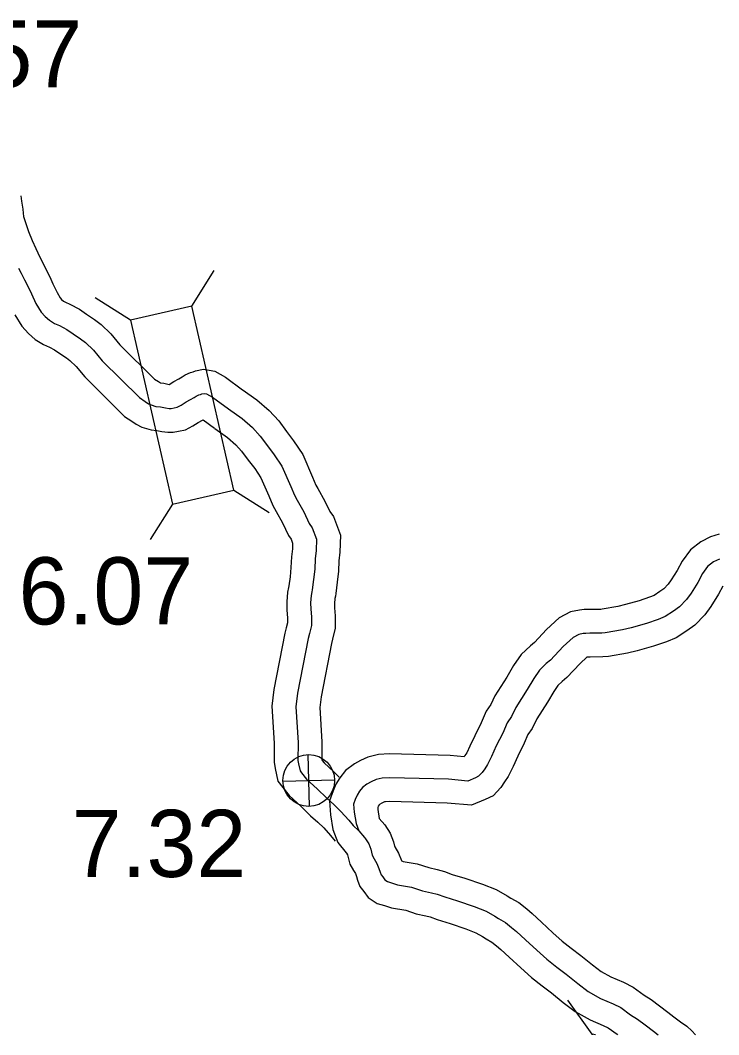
# Model space of a CAD drawing. Extents: x -83719 to 153526, y -11835 to 11446.
# Drawn here: x 8802.9 to 8949.5, y 972 to 1184.9 of the extents above; entities that cross this region are included whole.
import ezdxf

# ---------------------------------------------------------------- set-up
doc = ezdxf.new("R2010")
doc.units = 0
for name, color, linetype in [('Level 10', 7, 'Continuous'), ('Level 11', 7, 'Continuous'), ('Level 20', 7, 'Continuous'), ('Level 25', 7, 'Continuous'), ('Level 26', 7, 'Continuous'), ('Level 58', 7, 'Continuous'), ('Level 59', 7, 'Continuous')]:
    doc.layers.add(name, color=color, linetype=linetype)

msp = doc.modelspace()

# ---------------------------------------------------------------- linework, layer by layer
at = {"layer": 'Level 10'}
for points in [[(8949.65, 1077.04), (8947.83, 1076.49), (8945.76, 1075.47), (8943.58, 1073.78), (8941.85, 1071.41), (8940.82, 1069.4), (8939.57, 1067.44), (8938.93, 1066.53), (8938, 1065.58), (8937.18, 1064.99), (8935.94, 1064.2), (8935.03, 1063.81), (8932.86, 1063.08), (8929.95, 1062.26), (8928.35, 1061.9), (8925.04, 1061.29), (8924.8, 1061.27), (8922.35, 1061.26), (8921.26, 1061.22), (8920.31, 1061.12), (8918.42, 1060.72), (8916.06, 1059.49), (8913.37, 1057.03), (8910.82, 1054.29), (8910.02, 1053.64), (8908.09, 1051.79), (8906.47, 1049.45), (8905.06, 1047.05), (8902.55, 1043.13), (8901.67, 1041.28), (8900.7, 1039.9), (8899.64, 1037.43), (8898.3, 1034.76), (8897.31, 1032.54), (8896.63, 1031.18), (8896.25, 1030.6), (8896.07, 1030.34), (8893.12, 1030.61), (8880.44, 1030.93), (8878.13, 1030.84), (8875.84, 1030.27), (8874.35, 1029.52), (8873.05, 1028.88), (8871.15, 1027.44), (8869.99, 1025.9), (8869.17, 1024.56), (8868.56, 1023.16), (8867.84, 1021.09), (8868.02, 1018.13), (8868.53, 1015.05), (8869.55, 1012.31)], [(8950.4, 1066.16), (8949.51, 1064.42), (8947.87, 1061.86), (8946.62, 1060.09), (8944.54, 1057.98), (8942.82, 1056.73), (8940.62, 1055.32), (8938.58, 1054.46), (8935.81, 1053.52), (8932.4, 1052.56), (8930.36, 1052.1), (8926.39, 1051.37), (8925.23, 1051.27), (8922.55, 1051.26), (8921.97, 1051.24), (8921.86, 1051.23), (8921.84, 1051.23), (8920.41, 1049.92), (8917.66, 1046.97), (8916.65, 1046.15), (8915.75, 1045.28), (8914.91, 1044.06), (8913.57, 1041.81), (8911.31, 1038.27), (8910.34, 1036.23), (8909.48, 1035.01), (8908.71, 1033.2), (8907.33, 1030.48), (8906.36, 1028.28), (8905.31, 1026.17), (8904.56, 1025.04), (8903.8, 1023.91), (8902.15, 1022.13), (8900.49, 1021.34), (8897.66, 1020.15), (8892.53, 1020.62), (8880.51, 1020.93), (8879.56, 1020.89), (8879.34, 1020.84), (8878.8, 1020.57), (8878.34, 1020.34), (8878.29, 1020.3), (8878.26, 1020.26), (8878.07, 1019.95), (8877.95, 1019.66), (8877.97, 1019.25), (8878.28, 1017.4)], [(8878.28, 1017.4), (8879.41, 1016.06), (8880.55, 1014.3), (8881.25, 1012.45), (8881.47, 1011.58), (8881.54, 1011.45), (8882.32, 1010.12), (8882.91, 1008.56), (8882.94, 1008.47), (8883.3, 1008.35), (8886.21, 1007.84), (8888.66, 1007.06), (8890.42, 1006.66), (8891.95, 1006.26), (8893.57, 1005.66), (8896.23, 1004.88), (8899.96, 1003.57), (8902.83, 1002.45), (8905.1, 1001.18), (8905.9, 1000.67), (8907.56, 999.72), (8909.22, 998.39), (8910.39, 997.42), (8912.35, 995.6), (8914.73, 993.41), (8916.64, 991.67), (8918.58, 990.16), (8920.57, 988.62), (8923.03, 986.66), (8924.86, 985.26), (8926.9, 984.13), (8929.51, 983.03), (8931.58, 981.97), (8933.86, 980.32), (8935.33, 979.36), (8937.06, 978.06), (8938.87, 976.71), (8940.08, 975.79), (8941.5, 974.72), (8942.81, 973.78), (8943.86, 972.8), (8944.63, 972.01)], [(8869.55, 1012.31), (8871.29, 1010.18), (8871.36, 1010.1), (8871.57, 1009.77), (8871.69, 1009.45), (8872.1, 1007.81), (8872.89, 1006.44), (8873.26, 1005.81), (8873.48, 1005.2), (8873.73, 1004.46), (8874.21, 1003.13), (8875.02, 1002.09), (8875.95, 1000.83), (8877.85, 999.54), (8879.35, 999.13), (8880.83, 998.63), (8883.82, 998.11), (8886.03, 997.4), (8888.04, 996.95), (8888.94, 996.71), (8890.43, 996.16), (8893.17, 995.36), (8896.47, 994.2), (8898.54, 993.39), (8899.96, 992.59), (8900.73, 992.1), (8901.93, 991.42), (8902.89, 990.65), (8903.79, 989.9), (8905.56, 988.26), (8907.97, 986.04), (8910.21, 984), (8912.46, 982.26), (8914.39, 980.76), (8916.89, 978.77), (8919.38, 976.87), (8922.53, 975.13), (8925.27, 973.97), (8926.33, 973.42), (8928.18, 972.09), (8928.31, 972.01)]]:
    msp.add_lwpolyline(points, dxfattribs=at)
at = {"layer": 'Level 11'}
for points in [[(8803.03, 1148.05), (8803.16, 1146.95), (8803.45, 1145.28), (8803.49, 1144.41), (8803.61, 1143.74), (8803.96, 1142.63), (8804.61, 1140.53), (8805.43, 1138.68), (8806.15, 1137.01), (8806.99, 1135.14), (8807.57, 1134.12), (8808.25, 1132.64), (8809.1, 1131.05), (8809.77, 1129.57), (8810.62, 1127.79), (8811.3, 1126.65), (8811.59, 1126.32), (8812.01, 1125.96), (8812.42, 1125.7), (8813.3, 1125.33), (8815.31, 1124.27), (8816.82, 1123.22), (8818.52, 1122.11), (8819.86, 1121.02), (8821.95, 1119.07), (8823.82, 1116.8), (8831.08, 1109.6), (8831.93, 1109.06), (8832.33, 1108.78), (8832.36, 1108.77), (8833.06, 1108.7), (8834.18, 1108.47), (8834.18, 1108.47), (8835.16, 1109.1), (8836.18, 1109.65), (8836.87, 1110.07), (8837.55, 1110.45), (8838.61, 1110.94), (8839.17, 1111.12), (8839.66, 1111.29), (8841.4, 1111.69), (8843.74, 1111.26), (8846.01, 1109.98), (8849.59, 1107.34)], [(8801.78, 1123.09), (8803.22, 1120.66), (8804.61, 1119.14), (8806.02, 1117.92), (8807.76, 1116.82), (8809.02, 1116.28), (8810.1, 1115.71), (8811.22, 1114.94), (8812.61, 1114.02), (8813.29, 1113.47), (8814.65, 1112.2), (8816.43, 1110.05), (8824.78, 1101.77), (8826.35, 1100.75), (8827.26, 1100.12), (8828.45, 1099.51), (8830.41, 1098.91), (8831.59, 1098.8), (8832.6, 1098.59), (8833.9, 1098.44), (8835.02, 1098.45), (8836.14, 1098.65), (8837.56, 1098.95), (8839.16, 1099.78), (8840.25, 1100.48), (8841.15, 1100.97), (8841.28, 1101.05), (8843.66, 1099.29)], [(8849.52, 1107.39), (8852.54, 1105.25), (8855.16, 1103.01), (8857.15, 1100.8), (8858.79, 1098.56), (8860.25, 1096.64), (8862.22, 1093.74), (8864.28, 1089.02), (8864.98, 1087.36), (8865.39, 1086.6), (8866.85, 1084), (8867.87, 1081.81), (8868.65, 1080.72), (8870.12, 1076.81), (8870.01, 1073.24), (8869.81, 1071.44), (8869.7, 1069.3), (8869.46, 1066.96), (8869.15, 1064.6), (8869.05, 1064.05), (8868.95, 1063.51), (8868.86, 1062.48), (8868.87, 1061.57), (8869.01, 1059.88), (8869.01, 1057.34), (8868.47, 1055), (8868.23, 1054.07), (8866.05, 1042.91), (8865.77, 1040.66), (8866.22, 1033.46), (8866.2, 1029.99), (8866.23, 1029.78), (8866.29, 1029.54), (8866.69, 1029.04), (8868.63, 1027.27), (8869.87, 1026.06)], [(8843.72, 1099.25), (8846.38, 1097.35), (8848.17, 1095.82), (8849.38, 1094.49), (8850.78, 1092.58), (8852.13, 1090.8), (8853.42, 1088.89), (8855.09, 1085.07), (8855.94, 1083.06), (8856.62, 1081.79), (8857.95, 1079.43), (8859.19, 1076.76), (8859.75, 1075.97), (8860.07, 1075.14), (8860.03, 1073.96), (8859.84, 1072.27), (8859.72, 1070.06), (8859.53, 1068.11), (8859.27, 1066.18), (8859.21, 1065.85), (8859.03, 1064.85), (8858.85, 1062.87), (8858.88, 1061.1), (8859.01, 1059.47), (8859.01, 1058.47), (8858.75, 1057.37), (8858.47, 1056.28), (8856.16, 1044.48), (8855.73, 1040.96), (8856.21, 1033.18), (8856.19, 1029.17), (8856.42, 1027.85), (8857, 1025.22), (8858.01, 1023.88), (8859.35, 1022.19), (8861.77, 1019.99), (8863.84, 1017.97), (8865.37, 1016.63), (8866.61, 1015.42), (8868.04, 1013.81), (8869.02, 1012.6)], [(8870.48, 1011.22), (8870.55, 1011.15)]]:
    msp.add_lwpolyline(points, dxfattribs=at)
at = {"layer": 'Level 20'}
for p, q in [((8838.92, 1124.91), (8843.6, 1132.36)), ((8826.05, 1121.97), (8818.6, 1126.65)), ((8847.73, 1086.3), (8855.19, 1081.62)), ((8834.86, 1083.36), (8830.18, 1075.91)), ((8922.99, 972.11), (8917.82, 979.23))]:
    msp.add_line(p, q, dxfattribs=at)
msp.add_lwpolyline([(8847.73, 1086.3), (8838.92, 1124.91), (8826.05, 1121.97), (8834.86, 1083.36)], close=True, dxfattribs=at)
msp.add_lwpolyline([(8923.67, 972.01), (8922.99, 972.11), (8922.98, 972.01)], dxfattribs=at)
at = {"layer": 'Level 26'}
for p, q in [((8863.6, 1019.93), (8863.35, 1030.78)), ((8858.05, 1025.23), (8868.9, 1025.48))]:
    msp.add_line(p, q, dxfattribs=at)
msp.add_circle((8863.47, 1025.35), 5.43, dxfattribs=at)
at = {"layer": 'Level 59'}
for points in [[(8802.53, 1132.87), (8803.11, 1131.84), (8803.77, 1130.42), (8804.62, 1128.83), (8805.24, 1127.47), (8806.2, 1125.44), (8807.26, 1123.66), (8808.1, 1122.73), (8809.01, 1121.94), (8810.09, 1121.26), (8811.16, 1120.81), (8812.71, 1119.99), (8814.02, 1119.08), (8815.56, 1118.07), (8816.58, 1117.24), (8818.3, 1115.63), (8820.13, 1113.42), (8827.93, 1105.69), (8829.14, 1104.91), (8829.85, 1104.41), (8830.35, 1104.16), (8831.39, 1103.84), (8832.32, 1103.75), (8833.39, 1103.53), (8834.16, 1103.44), (8834.56, 1103.45), (8835.19, 1103.56), (8835.85, 1103.7), (8836.65, 1104.11), (8837.71, 1104.79), (8838.66, 1105.31), (8839.39, 1105.75), (8839.82, 1105.99), (8840.42, 1106.27), (8840.75, 1106.37), (8841.05, 1106.48), (8841.51, 1106.58), (8842.01, 1106.49), (8843.29, 1105.78), (8846.62, 1103.32)], [(8846.62, 1103.32), (8849.46, 1101.3), (8851.67, 1099.42), (8853.27, 1097.64), (8854.78, 1095.57), (8856.19, 1093.72), (8857.82, 1091.31), (8859.69, 1087.05), (8860.46, 1085.21), (8861, 1084.19), (8862.4, 1081.71), (8863.53, 1079.28), (8864.2, 1078.34), (8865.09, 1075.97), (8865.02, 1073.6), (8864.82, 1071.86), (8864.71, 1069.68), (8864.49, 1067.54), (8864.21, 1065.39), (8864.13, 1064.95), (8863.99, 1064.18), (8863.85, 1062.67), (8863.87, 1061.34), (8864.01, 1059.67), (8864.01, 1057.9), (8863.61, 1056.18), (8863.35, 1055.17), (8861.1, 1043.7), (8860.75, 1040.81), (8861.21, 1033.32), (8861.2, 1029.58), (8861.33, 1028.82), (8861.65, 1027.36), (8861.97, 1026.94), (8863.02, 1025.61), (8865.2, 1023.63), (8867.24, 1021.64), (8868.76, 1020.3), (8870.22, 1018.88), (8871.86, 1017.05), (8872.77, 1015.91), (8873.95, 1014.82)], [(8949.67, 1071.83), (8948.43, 1071.21), (8947.2, 1070.26), (8946.12, 1068.78), (8945.16, 1066.91), (8943.72, 1064.65), (8942.77, 1063.31), (8941.27, 1061.78), (8940, 1060.86), (8938.28, 1059.76), (8936.8, 1059.13), (8934.34, 1058.3), (8931.17, 1057.41), (8929.35, 1057), (8925.71, 1056.33), (8925.02, 1056.27), (8922.45, 1056.26), (8921.62, 1056.23), (8921.09, 1056.18), (8920.13, 1055.97), (8918.95, 1055.36), (8916.89, 1053.47), (8914.24, 1050.63), (8913.33, 1049.9), (8911.92, 1048.54), (8910.69, 1046.75), (8909.32, 1044.43), (8906.93, 1040.7), (8906.01, 1038.76), (8905.09, 1037.45), (8904.18, 1035.31), (8902.81, 1032.62), (8901.84, 1030.41), (8900.97, 1028.68), (8900.4, 1027.82), (8899.87, 1027.03), (8899.13, 1026.23), (8898.45, 1025.91), (8896.87, 1025.24), (8892.82, 1025.62), (8880.48, 1025.93), (8878.85, 1025.87), (8877.59, 1025.55), (8876.58, 1025.04), (8875.69, 1024.61), (8874.72, 1023.87), (8874.12, 1023.08), (8873.62, 1022.26), (8873.22, 1021.34), (8872.89, 1020.39), (8872.99, 1018.69), (8873.39, 1016.34), (8873.95, 1014.82)], [(8873.95, 1014.82), (8875.14, 1013.37), (8875.38, 1013.08), (8876.06, 1012.04), (8876.47, 1010.95), (8876.78, 1009.69), (8877.21, 1008.94), (8877.79, 1007.96), (8878.2, 1006.88), (8878.46, 1006.09), (8878.65, 1005.56), (8879, 1005.11), (8879.46, 1004.49), (8879.97, 1004.14), (8880.81, 1003.91), (8882.06, 1003.49), (8885.02, 1002.97), (8887.35, 1002.23), (8889.23, 1001.8), (8890.44, 1001.49), (8892, 1000.91), (8894.7, 1000.12), (8898.22, 998.89), (8900.69, 997.92), (8902.53, 996.89), (8903.31, 996.38), (8904.75, 995.57), (8906.06, 994.52), (8907.09, 993.66), (8908.96, 991.93), (8911.35, 989.72), (8913.42, 987.83), (8915.52, 986.21), (8917.48, 984.69), (8919.96, 982.72), (8922.12, 981.06), (8924.71, 979.63), (8927.39, 978.5), (8928.96, 977.69), (8931.02, 976.21), (8932.45, 975.26), (8934.07, 974.06), (8935.86, 972.72), (8936.8, 972.01)]]:
    msp.add_lwpolyline(points, dxfattribs=at)

# ---------------------------------------------------------------- texts
at = {"layer": 'Level 25'}
msp.add_text('7.32', height=14.08, dxfattribs=at).set_placement((8813.7, 1005.11))
at = {"layer": 'Level 58'}
for s, p in [('4.57', (8779.26, 1170.8)), ('6.07', (8802.55, 1058.11))]:
    msp.add_text(s, height=14.08, dxfattribs=at).set_placement(p)

doc.saveas('drawing.dxf')
